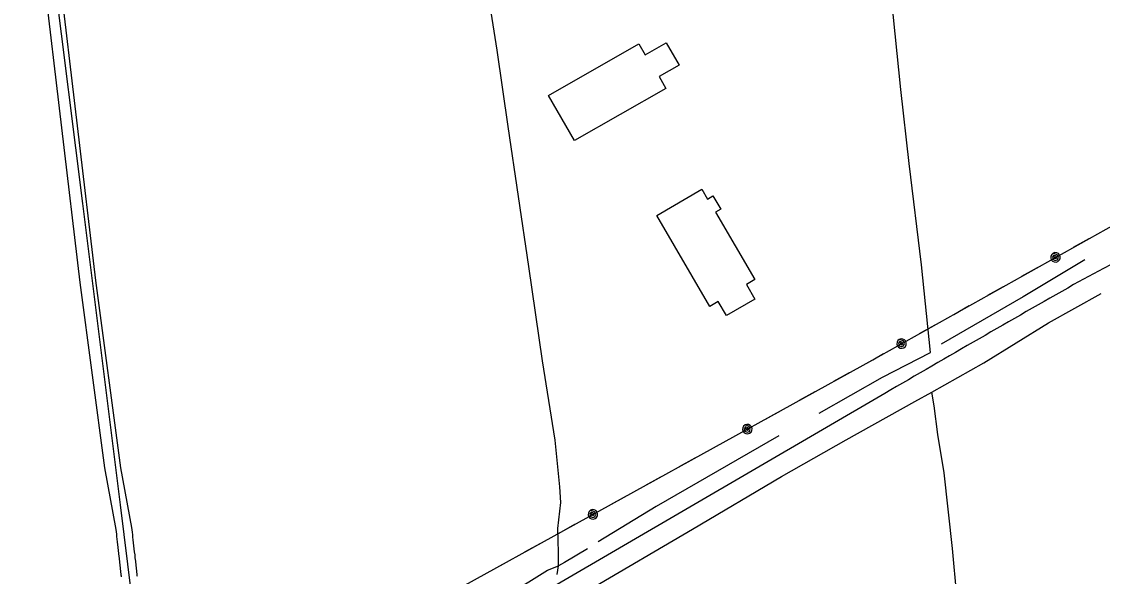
# Model space of a CAD drawing. Extents: x 3392644 to 3430565, y 576657 to 602123.
# Drawn here: x 3404652 to 3406698, y 598689 to 599740 of the extents above; entities that cross this region are included whole.
import ezdxf

# ---------------------------------------------------------------- set-up
doc = ezdxf.new("R2010")
doc.units = 0
for name, color, linetype in [('V-BLDG-OTLN', 7, 'Continuous'), ('V-DTCH-CNTR', 7, 'Continuous'), ('V-ROAD-CNTR', 7, 'Continuous'), ('V-TOPO-SHOR', 7, 'Continuous'), ('V-UTIL-LINE', 7, 'Continuous')]:
    doc.layers.add(name, color=color, linetype=linetype)

msp = doc.modelspace()

# ---------------------------------------------------------------- linework, layer by layer
at = {"layer": 'V-BLDG-OTLN'}
for points in [[(3405649.8, 599599.9), (3405820.7, 599697.6), (3405832.5, 599677), (3405872.6, 599700), (3405896.9, 599657.4), (3405858.9, 599635.7), (3405871.6, 599613.5), (3405698.5, 599514.6)], [(3405965.8, 599378.8), (3406040.5, 599251.3), (3406024.2, 599241.8), (3406040.2, 599214.5), (3405986.6, 599183.2), (3405970.9, 599209.9), (3405955.1, 599200.7), (3405854.4, 599372.5), (3405939.8, 599422.5), (3405950.7, 599403.9), (3405960.8, 599409.9), (3405975.7, 599384.6)]]:
    msp.add_lwpolyline(points, close=True, dxfattribs=at)
at = {"layer": 'V-DTCH-CNTR'}
msp.add_lwpolyline([(3404652.9, 600256.5), (3404658.3, 600225.2), (3404662.4, 600200.1), (3404673.5, 600167.9), (3404681.8, 600135.8), (3404686, 600110.7), (3404713.4, 599823), (3404767.1, 599395.7), (3404838.7, 598824.6), (3404873.1, 598543.9), (3404875.9, 598516), (3404878.6, 598469.9), (3404875.7, 598439.2), (3404877.1, 598405.7), (3404882.6, 598373.5), (3404886.7, 598342.8), (3404897.9, 598319.1), (3404918.7, 598278.5), (3404937.2, 598244.3)], dxfattribs=at)
at = {"layer": 'V-ROAD-CNTR'}
for points in [[(3404809.7, 598895.2), (3404762.7, 599246.2), (3404693.5, 599832.3), (3404640.5, 600257.8)], [(3404840, 598895.2), (3404792.5, 599249.9), (3404723.3, 599835.9), (3404670.2, 600261.5)], [(3406286.5, 599035.9), (3400804.7, 595840.7), (3396739.4, 593474.1)], [(3404840.9, 598688.7), (3404840.8, 598690.1), (3404840.6, 598691.5), (3404840.5, 598692.9), (3404840.3, 598694.4), (3404840, 598697.3), (3404839.7, 598700.2), (3404839.3, 598703.2), (3404839, 598706.2), (3404838.7, 598709.1), (3404838.4, 598712.1), (3404838, 598715.1), (3404837.7, 598718.1), (3404837.4, 598721.1), (3404837.1, 598724), (3404836.7, 598726.9), (3404836.1, 598732.8), (3404835.4, 598738.5), (3404834.8, 598744), (3404833.6, 598754.9), (3404833, 598759.9), (3404832.4, 598764.8), (3404831.9, 598769.5), (3404831.3, 598773.9), (3404830.8, 598778.2), (3404809.7, 598895.2)], [(3404871.1, 598689.2), (3404870.9, 598690.6), (3404870.8, 598692), (3404870.6, 598693.4), (3404870.4, 598694.8), (3404870.3, 598696.2), (3404870.1, 598697.6), (3404869.8, 598700.5), (3404869.5, 598703.5), (3404869.2, 598706.4), (3404868.8, 598709.4), (3404868.5, 598712.4), (3404868.2, 598715.4), (3404867.9, 598718.4), (3404867.5, 598721.4), (3404867.2, 598724.3), (3404866.9, 598727.3), (3404866.6, 598730.2), (3404865.9, 598736.1), (3404865.3, 598741.8), (3404864.6, 598747.4), (3404863.4, 598758.3), (3404862.8, 598763.4), (3404862.2, 598768.3), (3404861.7, 598773), (3404861.1, 598777.5), (3404860.6, 598781.9), (3404840, 598895.2)]]:
    msp.add_lwpolyline(points, dxfattribs=at)
for centre, radius, start, end in [((3409376.4, 594275.2), 5668.7, 108.3649, 118.8191), ((3425437.6, 566204.5), 38008.8, 119.63406, 120.25576)]:
    msp.add_arc(centre, radius, start, end, dxfattribs=at)
at = {"layer": 'V-TOPO-SHOR'}
msp.add_line((3406379.6, 599012.1), (3406375.2, 599038.5), dxfattribs=at)
for points in [[(3406372.8, 599113.3), (3406355.9, 599279.6), (3406332.2, 599471.4), (3406316.6, 599611.1), (3406295, 599823), (3406277.4, 599983.4), (3406255.9, 600161.6), (3406245.4, 600262.3)], [(3405665.8, 598692.9), (3405668.6, 598709.6), (3405668.7, 598734.7), (3405667.4, 598780.1), (3405673, 598829.6), (3405671, 598858.9), (3405662.1, 598947.6), (3405637.9, 599097.7), (3405612.4, 599276.4), (3405573.1, 599541.6), (3405552.4, 599686.1), (3405526.9, 599846), (3405491, 600078.4), (3405463.6, 600259.5)], [(3406665.1, 599289), (3406548.2, 599218.7), (3406393.2, 599128.9)], [(3406090.9, 598878.4), (3406213.3, 598947.7), (3406343.4, 599020.7), (3406375.2, 599038.5), (3406473.6, 599093.7), (3406596.1, 599169.7), (3406695.8, 599225.1)], [(3406162.3, 598998.6), (3406281.8, 599066.5), (3406372.8, 599113.3)], [(3406519.2, 597705.2), (3406502.6, 597861.5), (3406479.1, 598062.2), (3406458.4, 598290), (3406454.8, 598327.9), (3406455.5, 598333.2), (3406457.4, 598340.8), (3406458.6, 598346.7), (3406458.8, 598356.2), (3406448, 598424.9), (3406430.6, 598562.8), (3406414.4, 598742.1), (3406398.9, 598885.4), (3406386.4, 598958.2), (3406379.6, 599012.1)], [(3406085.5, 598955.8), (3405853.1, 598821.6), (3405743.5, 598754.9)], [(3405728.7, 598665), (3405922, 598779), (3406090.9, 598878.4)], [(3405723.3, 598741.7), (3405680, 598715.9), (3405668.6, 598709.6)], [(3404944.2, 598289.1), (3405118, 598389.1), (3405365, 598532.3), (3405612.1, 598679), (3405647.7, 598701.3), (3405668.6, 598709.6)]]:
    msp.add_lwpolyline(points, dxfattribs=at)
at = {"layer": 'V-UTIL-LINE'}
for points in [[(3402959.7, 600250.4), (3404204.9, 598822.1), (3404726.9, 598250.3), (3405207.5, 598516.1), (3406263.4, 599099.6), (3406784.2, 599391.3), (3407290.1, 599621), (3407808.9, 599797), (3408347.9, 599908.1), (3408625.7, 599825.5), (3409274.7, 599892), (3409932, 599953.2), (3410526.5, 600014.5), (3411179, 600074.5), (3411843.5, 600129.7), (3412525.8, 600199.3), (3413442.4, 600288.5)], [(3406643.5, 599312.5), (3406673.2, 599329.1)], [(3406609.5, 599293.5), (3406606.9, 599294.7), (3406607.3, 599292.4), (3406609.8, 599291.3), (3406612.1, 599293), (3406610.6, 599296), (3406606.1, 599297.4), (3406603.6, 599294), (3406604.8, 599289.2), (3406609.1, 599287.8), (3406613.4, 599289.1), (3406615.2, 599293.6), (3406612.8, 599298.5), (3406605.1, 599301.3), (3406602.4, 599299), (3406600.8, 599295.9), (3406600.6, 599292.4), (3406601.6, 599289.1), (3406603.9, 599286.4), (3406607, 599284.8), (3406610.5, 599284.5), (3406613.9, 599285.6), (3406616.6, 599287.9), (3406618.2, 599291), (3406618.4, 599294.5), (3406617.3, 599297.9), (3406615.1, 599300.5), (3406611.9, 599302.1), (3406608.4, 599302.4), (3406605.1, 599301.3)], [(3406545.8, 599257.8), (3406575.5, 599274.4)], [(3406481.2, 599221.6), (3406510.9, 599238.2)], [(3406416.7, 599185.4), (3406446.3, 599202.1)], [(3406352.1, 599149.3), (3406381.8, 599165.9)], [(3406318.1, 599130.2), (3406315.5, 599131.5), (3406315.9, 599129.2), (3406318.4, 599128.1), (3406320.7, 599129.8), (3406319.2, 599132.8), (3406314.7, 599134.2), (3406312.2, 599130.7), (3406313.4, 599126), (3406317.7, 599124.5), (3406322, 599125.8), (3406323.8, 599130.3), (3406321.4, 599135.3), (3406313.7, 599138.1), (3406311, 599135.8), (3406309.4, 599132.7), (3406309.2, 599129.2), (3406310.2, 599125.8), (3406312.5, 599123.2), (3406315.6, 599121.6), (3406319.1, 599121.3), (3406322.5, 599122.4), (3406325.2, 599124.7), (3406326.8, 599127.8), (3406327, 599131.3), (3406325.9, 599134.6), (3406323.7, 599137.3), (3406320.5, 599138.9), (3406317, 599139.2), (3406313.7, 599138.1)], [(3406254.4, 599094.6), (3406263.4, 599099.6), (3406284.1, 599111.2)], [(3406189.6, 599058.8), (3406219.4, 599075.3)], [(3406124.8, 599023), (3406154.6, 599039.5)], [(3406060.1, 598987.2), (3406089.8, 599003.7)], [(3406025.9, 598968.4), (3406023.4, 598969.6), (3406023.7, 598967.3), (3406026.2, 598966.2), (3406028.6, 598967.9), (3406027.1, 598970.9), (3406022.6, 598972.3), (3406020.1, 598968.9), (3406021.2, 598964.2), (3406025.5, 598962.7), (3406029.8, 598964), (3406031.6, 598968.4), (3406029.2, 598973.4), (3406021.6, 598976.2), (3406018.9, 598974), (3406017.3, 598970.9), (3406017, 598967.4), (3406018.1, 598964), (3406020.3, 598961.3), (3406023.4, 598959.7), (3406026.9, 598959.4), (3406030.3, 598960.5), (3406033, 598962.8), (3406034.6, 598965.9), (3406034.9, 598969.4), (3406033.8, 598972.7), (3406031.5, 598975.4), (3406028.4, 598977), (3406024.9, 598977.3), (3406021.6, 598976.2)], [(3405962, 598933.1), (3405991.8, 598949.5)], [(3405897.3, 598897.3), (3405927, 598913.7)], [(3405832.5, 598861.5), (3405862.3, 598877.9)], [(3405767.7, 598825.7), (3405797.5, 598842.1)], [(3405733.6, 598806.8), (3405731, 598808.1), (3405731.4, 598805.8), (3405733.9, 598804.6), (3405736.3, 598806.3), (3405734.8, 598809.4), (3405730.3, 598810.8), (3405727.7, 598807.4), (3405728.9, 598802.6), (3405733.2, 598801.1), (3405737.5, 598802.4), (3405739.3, 598806.9), (3405736.9, 598811.9), (3405729.2, 598814.7), (3405726.6, 598812.4), (3405725, 598809.3), (3405724.7, 598805.8), (3405725.7, 598802.5), (3405728, 598799.8), (3405731.1, 598798.2), (3405734.6, 598797.9), (3405738, 598798.9), (3405740.6, 598801.2), (3405742.2, 598804.3), (3405742.5, 598807.8), (3405741.5, 598811.2), (3405739.2, 598813.9), (3405736.1, 598815.5), (3405732.6, 598815.8), (3405729.2, 598814.7)], [(3405669.7, 598771.5), (3405699.5, 598788)], [(3405604.9, 598735.7), (3405634.7, 598752.2)], [(3405540.2, 598699.9), (3405569.9, 598716.4)]]:
    msp.add_lwpolyline(points, dxfattribs=at)

doc.saveas('drawing.dxf')
